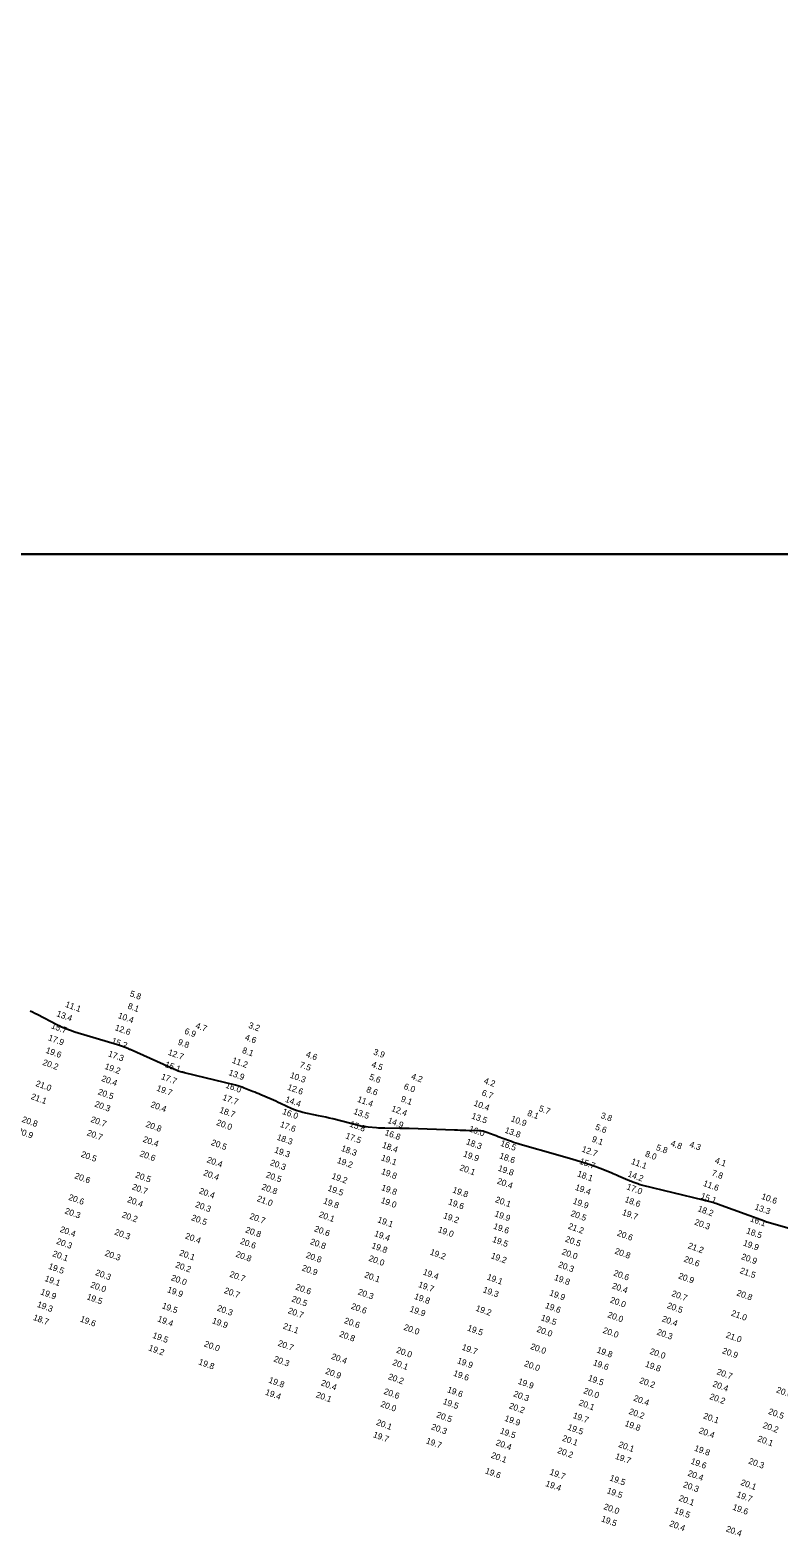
# Model space of a CAD drawing. Extents: x 988130 to 1132882, y 654656 to 841453.
# Drawn here: x 1049964 to 1050573, y 763357 to 764584 of the extents above; entities that cross this region are included whole.
import ezdxf

# ---------------------------------------------------------------- set-up
doc = ezdxf.new("R2010")
doc.units = 0
for name, color, linetype in [('V-ANNO-KEYM', 7, 'Continuous'), ('V-TOPO-MAJR', 7, 'Continuous'), ('V-TOPO-SOUN', 7, 'Continuous')]:
    doc.layers.add(name, color=color, linetype=linetype)

msp = doc.modelspace()

# ---------------------------------------------------------------- linework, layer by layer
at = {"layer": 'V-ANNO-KEYM'}
for points in [[(1122485, 764158), (1122485, 770599), (1014460, 770599), (1014460, 764158), (1067910.3, 764158)], [(1097827.4, 764158), (1014460, 764158), (1014460, 757716), (1073127.9, 757716)]]:
    msp.add_lwpolyline(points, dxfattribs=at)
at = {"layer": 'V-TOPO-MAJR'}
msp.add_lwpolyline([(1050605.5, 763602.2), (1050563.4, 763614.2), (1050563.2, 763614.2), (1050563.1, 763614.3), (1050562.9, 763614.4), (1050562.7, 763614.4), (1050562.1, 763614.7), (1050562, 763614.8), (1050561.8, 763614.9), (1050561.7, 763615), (1050561.5, 763615), (1050523.2, 763629), (1050522.9, 763629.1), (1050522.6, 763629.2), (1050522.3, 763629.3), (1050522, 763629.4), (1050520.8, 763629.8), (1050520.5, 763629.9), (1050520.2, 763630), (1050519.9, 763630.1), (1050519.6, 763630.2), (1050515.2, 763631.3), (1050514.4, 763631.5), (1050513.6, 763631.7), (1050512.7, 763631.9), (1050511.9, 763632.1), (1050462.6, 763644.1), (1050461.5, 763644.4), (1050460.5, 763644.7), (1050459.5, 763645), (1050458.4, 763645.4), (1050454.4, 763646.9), (1050453.3, 763647.2), (1050452.3, 763647.6), (1050451.3, 763648.1), (1050450.3, 763648.5), (1050442.7, 763651.8), (1050441.2, 763652.4), (1050439.8, 763653.1), (1050438.3, 763653.7), (1050436.8, 763654.3), (1050429.3, 763657.3), (1050428.6, 763657.6), (1050427.8, 763657.9), (1050427.1, 763658.2), (1050426.4, 763658.4), (1050423.4, 763659.6), (1050422.6, 763659.9), (1050421.9, 763660.2), (1050421.1, 763660.4), (1050420.4, 763660.7), (1050404.8, 763665.5), (1050401.9, 763666.3), (1050399.1, 763667.2), (1050396.2, 763668), (1050393.3, 763668.8), (1050362.8, 763677.5), (1050361, 763678), (1050359.2, 763678.6), (1050357.4, 763679.2), (1050355.6, 763679.8), (1050347.9, 763682.6), (1050346.4, 763683.2), (1050344.8, 763683.8), (1050343.2, 763684.4), (1050341.7, 763685), (1050335.5, 763687.3), (1050333.9, 763687.8), (1050332.3, 763688.2), (1050330.7, 763688.5), (1050329, 763688.6), (1050318.6, 763688.8), (1050316.3, 763688.8), (1050314, 763688.9), (1050311.7, 763689), (1050309.4, 763689), (1050272.5, 763690.5), (1050272, 763690.5), (1050271.5, 763690.5), (1050270.9, 763690.5), (1050270.4, 763690.5), (1050267.8, 763690.6), (1050267.6, 763690.6), (1050267.3, 763690.6), (1050267.1, 763690.6), (1050266.8, 763690.6), (1050265.8, 763690.6), (1050265.6, 763690.6), (1050265.3, 763690.6), (1050265.1, 763690.6), (1050264.8, 763690.6), (1050252.6, 763690.7), (1050250.9, 763690.7), (1050249.2, 763690.7), (1050247.5, 763690.8), (1050245.8, 763690.9), (1050239, 763691.5), (1050237.3, 763691.7), (1050235.6, 763691.9), (1050233.9, 763692.2), (1050232.2, 763692.6), (1050210.3, 763698.2), (1050207.4, 763698.9), (1050204.5, 763699.6), (1050201.6, 763700.3), (1050198.7, 763700.9), (1050185.8, 763703.6), (1050183.5, 763704.2), (1050181.3, 763704.9), (1050179, 763705.7), (1050176.9, 763706.6), (1050167.7, 763710.8), (1050165.8, 763711.7), (1050163.9, 763712.6), (1050161.9, 763713.5), (1050160, 763714.3), (1050151.7, 763717.9), (1050150.1, 763718.6), (1050148.4, 763719.3), (1050146.7, 763720), (1050145, 763720.7), (1050138.2, 763723.4), (1050136.4, 763724), (1050134.7, 763724.6), (1050133, 763725.1), (1050131.2, 763725.6), (1050089.5, 763735.9), (1050089, 763736), (1050088.5, 763736.1), (1050088, 763736.3), (1050087.4, 763736.4), (1050085.3, 763736.9), (1050084.8, 763737), (1050084.3, 763737.2), (1050083.8, 763737.3), (1050083.3, 763737.6), (1050045.3, 763754.7), (1050044.8, 763754.9), (1050044.4, 763755.1), (1050044, 763755.3), (1050043.5, 763755.5), (1050041.4, 763756.5), (1050041.2, 763756.6), (1050040.9, 763756.7), (1050040.7, 763756.8), (1050040.4, 763756.9), (1050039.4, 763757.2), (1050039.2, 763757.2), (1050038.9, 763757.3), (1050038.6, 763757.4), (1050038.4, 763757.5), (1050036.6, 763758.1), (1050036.2, 763758.2), (1050035.8, 763758.3), (1050035.4, 763758.5), (1050035, 763758.6), (1050000.3, 763769), (1049996.7, 763770.2), (1049993.1, 763771.5), (1049989.6, 763773), (1049986.2, 763774.7), (1049969.7, 763783.2), (1049967.8, 763784.2), (1049965.9, 763785.2), (1049963.9, 763786.1)], dxfattribs=at)

# ---------------------------------------------------------------- texts
at = {"layer": 'V-TOPO-SOUN'}
for s, p in [('5.8', (1050044.6, 763798.3)), ('11.1 ', (1049992.1, 763789.6)), ('8.1', (1050042.9, 763788.3)), ('13.4 ', (1049985, 763782)), ('10.4 ', (1050035, 763780.5)), ('17.9 ', (1049978.3, 763762.4)), ('15.7 ', (1049980.7, 763772.2)), ('12.6 ', (1050032.5, 763770.7)), ('6.9', (1050089.1, 763767.8)), ('4.7', (1050098.1, 763772.3)), ('4.6', (1050138.3, 763762.8)), ('3.2', (1050141.2, 763772.6)), ('19.6 ', (1049976.2, 763752.2)), ('17.3 ', (1050027, 763749.4)), ('15.2 ', (1050029.8, 763759.9)), ('12.7 ', (1050075.7, 763750.6)), ('9.8', (1050083.7, 763758.9)), ('8.1', (1050136.1, 763752.2)), ('3.9', (1050242.8, 763750.9)), ('20.2 ', (1049973.7, 763742.4)), ('19.2 ', (1050024.2, 763739.1)), ('15.1 ', (1050073.2, 763740.7)), ('11.2 ', (1050127.8, 763744.1)), ('7.5', (1050182.8, 763740.4)), ('4.6', (1050187.9, 763749)), ('4.5', (1050241.3, 763740.7)), ('21.0 ', (1049968, 763725.2)), ('20.4 ', (1050021.6, 763729.3)), ('17.7 ', (1050070.1, 763730.8)), ('13.9 ', (1050125.1, 763734.1)), ('10.3 ', (1050175, 763732)), ('5.6', (1050239.5, 763730.5)), ('4.2', (1050273.6, 763731)), ('4.2', (1050332.7, 763727.4)), ('21.1 ', (1049964.2, 763714.6)), ('20.5 ', (1050018.7, 763718.4)), ('19.7 ', (1050066.4, 763721.4)), ('17.7 ', (1050120.1, 763713.9)), ('16.0 ', (1050122.6, 763723.8)), ('12.6 ', (1050172.9, 763722.2)), ('8.6', (1050237.1, 763720.3)), ('9.1', (1050265.2, 763712.6)), ('6.0', (1050267.6, 763722.8)), ('6.7', (1050331, 763717.6)), ('20.3 ', (1050016, 763708.5)), ('20.4 ', (1050061.6, 763708.1)), ('18.7 ', (1050117.6, 763703.6)), ('16.0 ', (1050168.8, 763702.4)), ('14.4 ', (1050171.1, 763712.3)), ('13.5 ', (1050226.7, 763702.5)), ('11.4 ', (1050229.8, 763712.4)), ('12.4 ', (1050257.5, 763704.8)), ('10.4 ', (1050324.5, 763709.2)), ('8.1', (1050368.1, 763701.1)), ('5.7', (1050377.5, 763704.9)), ('20.8 ', (1049956.8, 763696)), ('20.7 ', (1050012.8, 763696)), ('20.8 ', (1050057.6, 763692)), ('20.0 ', (1050115.1, 763693.4)), ('17.6 ', (1050166.9, 763691.9)), ('15.8 ', (1050223.5, 763692.2)), ('14.9 ', (1050254.5, 763695.1)), ('16.0 ', (1050320.6, 763688.3)), ('13.5 ', (1050322.7, 763698.8)), ('10.9 ', (1050354.7, 763696.5)), ('5.6', (1050423.4, 763689.7)), ('3.8', (1050427.8, 763699.2)), ('20.9 ', (1049953.1, 763686.6)), ('20.7 ', (1050009.7, 763685.1)), ('20.4 ', (1050055.3, 763679.8)), ('20.5 ', (1050110.8, 763677.2)), ('18.3 ', (1050164.3, 763681.5)), ('17.5 ', (1050220.2, 763682.6)), ('16.8 ', (1050252.1, 763685.3)), ('18.3 ', (1050318.3, 763677.8)), ('16.5 ', (1050346.2, 763676.6)), ('13.8 ', (1050349.8, 763687.2)), ('9.1', (1050420.6, 763679.9)), ('4.8', (1050484.7, 763676.5)), ('20.5 ', (1050004.9, 763667.6)), ('20.6 ', (1050052.7, 763668.1)), ('19.3 ', (1050162.3, 763671.1)), ('18.3 ', (1050216.6, 763672.4)), ('19.1 ', (1050249.1, 763664.8)), ('18.4 ', (1050250, 763675.1)), ('19.9 ', (1050316, 763667.9)), ('18.6 ', (1050345.4, 763666.4)), ('12.7 ', (1050412.4, 763671.8)), ('8.0', (1050464, 763667.9)), ('5.8', (1050472.9, 763673.1)), ('4.3', (1050500, 763675.6)), ('20.4 ', (1050104.5, 763652.5)), ('20.4 ', (1050107.3, 763663.1)), ('20.3 ', (1050158.8, 763660.8)), ('19.2 ', (1050213.3, 763662.6)), ('19.8 ', (1050249.2, 763653.6)), ('20.1 ', (1050313, 763656.7)), ('19.8 ', (1050344.3, 763656.3)), ('18.1 ', (1050408.7, 763651.7)), ('15.7 ', (1050410.5, 763661.9)), ('14.2 ', (1050449.8, 763651.6)), ('11.1 ', (1050452.6, 763661.8)), ('7.8', (1050518.1, 763652.4)), ('4.1', (1050520.7, 763662.5)), ('20.6 ', (1049999.7, 763650.1)), ('20.7 ', (1050046.4, 763641.1)), ('20.5 ', (1050049.1, 763650.8)), ('20.8 ', (1050151.9, 763641.1)), ('20.5 ', (1050155.4, 763650.9)), ('19.5 ', (1050205.7, 763640)), ('19.2 ', (1050208.9, 763649.9)), ('19.8 ', (1050249.3, 763640.5)), ('20.4 ', (1050343.5, 763645.8)), ('19.4 ', (1050407, 763640.7)), ('17.0 ', (1050448.9, 763641.1)), ('11.6 ', (1050511.2, 763643.9)), ('20.6 ', (1049994.7, 763632.6)), ('20.4 ', (1050042.6, 763630.7)), ('20.3 ', (1050097.9, 763626.7)), ('20.4 ', (1050101, 763637.8)), ('21.0 ', (1050148.1, 763631.5)), ('19.8 ', (1050202.1, 763629.6)), ('19.0 ', (1050248.9, 763630.1)), ('19.6 ', (1050303.8, 763628.9)), ('19.8 ', (1050307.2, 763638.6)), ('20.1 ', (1050342, 763630.7)), ('19.9 ', (1050405.2, 763629.5)), ('18.6 ', (1050447.4, 763630.8)), ('15.1 ', (1050509.2, 763633.7)), ('10.6 ', (1050558.6, 763633.3)), ('20.3 ', (1049991.7, 763621.5)), ('20.2 ', (1050038.2, 763618.4)), ('20.5 ', (1050094.7, 763616)), ('20.7 ', (1050142.1, 763617.2)), ('20.1 ', (1050198.5, 763618.6)), ('19.2 ', (1050299.7, 763617.6)), ('19.9 ', (1050341.5, 763619.2)), ('20.5 ', (1050403.4, 763619.5)), ('19.7 ', (1050445.3, 763620.3)), ('18.2 ', (1050506.8, 763623.3)), ('16.1 ', (1050549.4, 763615.1)), ('13.3 ', (1050553.1, 763624.8)), ('20.4 ', (1049987.8, 763606.5)), ('20.3 ', (1050032.2, 763604.3)), ('20.8 ', (1050138.7, 763606.1)), ('20.6 ', (1050194.7, 763607)), ('19.4 ', (1050243.6, 763603.1)), ('19.1 ', (1050246.2, 763614.3)), ('19.0 ', (1050295.4, 763606.3)), ('19.6 ', (1050340.5, 763609.1)), ('21.2 ', (1050401.3, 763609.1)), ('20.6 ', (1050441.2, 763603.4)), ('20.3 ', (1050504.1, 763612.4)), ('18.5 ', (1050546.3, 763605.3)), ('20.3 ', (1049984.9, 763596.8)), ('20.4 ', (1050089.7, 763601.1)), ('20.6 ', (1050134.5, 763596.8)), ('20.8 ', (1050191.4, 763596.5)), ('19.8 ', (1050241.4, 763593.3)), ('19.5 ', (1050339.7, 763598.3)), ('20.5 ', (1050398.9, 763598.6)), ('21.2 ', (1050498.8, 763593.2)), ('19.9 ', (1050543.7, 763595.4)), ('20.1 ', (1049981.7, 763586.7)), ('20.3 ', (1050024.3, 763587.1)), ('20.2 ', (1050081.7, 763577.6)), ('20.1 ', (1050084.9, 763587.4)), ('20.8 ', (1050130.8, 763586.3)), ('20.8 ', (1050187.9, 763585.5)), ('20.0 ', (1050239, 763582.9)), ('19.2 ', (1050288.9, 763588)), ('19.2 ', (1050338.5, 763585)), ('20.3 ', (1050393.3, 763577.8)), ('20.0 ', (1050396.2, 763588.2)), ('20.8 ', (1050439.2, 763588.8)), ('20.6 ', (1050495.5, 763582.3)), ('20.9 ', (1050542.2, 763584.3)), ('19.1 ', (1049975.4, 763566.5)), ('19.5 ', (1049978.4, 763576.4)), ('20.3 ', (1050016.6, 763571.3)), ('20.0 ', (1050078.2, 763567.1)), ('20.7 ', (1050125.8, 763570)), ('20.9 ', (1050184.6, 763575.1)), ('20.1 ', (1050235.5, 763569.5)), ('19.4 ', (1050283.2, 763571.8)), ('19.1 ', (1050335.3, 763567.7)), ('19.8 ', (1050390, 763567.3)), ('20.6 ', (1050438.2, 763571)), ('20.9 ', (1050491, 763568.6)), ('21.5 ', (1050541.1, 763572.9)), ('19.9 ', (1049972, 763555.6)), ('20.0 ', (1050012.6, 763561.4)), ('19.9 ', (1050075.1, 763557.4)), ('20.7 ', (1050121.4, 763556.7)), ('20.6 ', (1050179.5, 763559.6)), ('20.3 ', (1050230.2, 763555.6)), ('19.7 ', (1050279.4, 763561.6)), ('19.3 ', (1050332, 763557.3)), ('19.9 ', (1050386.1, 763554.8)), ('20.4 ', (1050437, 763560.6)), ('20.7 ', (1050485.5, 763554.3)), ('20.8 ', (1050538.4, 763554.8)), ('19.3 ', (1049969.2, 763545.4)), ('19.5 ', (1050009.6, 763551.6)), ('19.5 ', (1050070.8, 763544.3)), ('20.3 ', (1050115.6, 763542.4)), ('20.5 ', (1050176.3, 763549.9)), ('20.6 ', (1050224.7, 763543.9)), ('19.9 ', (1050272.4, 763541.7)), ('19.8 ', (1050276.1, 763551.9)), ('19.2 ', (1050326.1, 763542.3)), ('19.6 ', (1050382.6, 763544.5)), ('20.0 ', (1050435.5, 763549)), ('20.5 ', (1050481.8, 763544.5)), ('18.7 ', (1049966, 763534.8)), ('19.6 ', (1050004.2, 763533.5)), ('19.4 ', (1050067.2, 763533.6)), ('19.9 ', (1050111.6, 763532.1)), ('20.7 ', (1050173.3, 763540.3)), ('20.6 ', (1050219.1, 763532.2)), ('19.5 ', (1050379.1, 763534.6)), ('20.0 ', (1050433.4, 763537)), ('20.4 ', (1050477.6, 763533.7)), ('21.0 ', (1050534, 763538.3)), ('19.5 ', (1050063.1, 763520.2)), ('21.1 ', (1050169.3, 763527.8)), ('20.8 ', (1050215.1, 763521.3)), ('20.0 ', (1050267.5, 763526.8)), ('19.5 ', (1050319.3, 763526.2)), ('20.0 ', (1050375.7, 763525.2)), ('20.0 ', (1050429.6, 763524.3)), ('20.3 ', (1050473.5, 763522.9)), ('21.0 ', (1050529.7, 763520.5)), ('19.2 ', (1050059.9, 763510)), ('20.0 ', (1050105.1, 763513.3)), ('20.7 ', (1050165.1, 763513.8)), ('20.0 ', (1050261.5, 763508.2)), ('19.7 ', (1050314.8, 763510.6)), ('20.0 ', (1050370.6, 763511.2)), ('19.8 ', (1050424.6, 763508.3)), ('20.0 ', (1050467.7, 763507.2)), ('20.9 ', (1050526.7, 763507.7)), ('19.8 ', (1050100.6, 763498.6)), ('20.3 ', (1050161.7, 763501)), ('20.4 ', (1050208.6, 763503.1)), ('20.1 ', (1050258.4, 763498.2)), ('19.9 ', (1050311, 763499.6)), ('20.0 ', (1050365.6, 763497.2)), ('19.6 ', (1050421.6, 763498)), ('19.8 ', (1050464, 763496.8)), ('19.8 ', (1050157.6, 763483.8)), ('20.4 ', (1050200.2, 763481.6)), ('20.9 ', (1050203.8, 763491)), ('20.2 ', (1050254.8, 763486.6)), ('19.6 ', (1050307.9, 763489.4)), ('19.9 ', (1050360.5, 763482.8)), ('19.5 ', (1050417.5, 763485.5)), ('20.2 ', (1050459.3, 763483.5)), ('20.4 ', (1050518.9, 763480.7)), ('20.7 ', (1050522.2, 763490.6)), ('19.4 ', (1050154.9, 763474)), ('20.1 ', (1050196.1, 763471.9)), ('20.6 ', (1050251.3, 763474.6)), ('19.6 ', (1050302.9, 763476)), ('20.3 ', (1050356.8, 763472.6)), ('20.0 ', (1050413.8, 763475.1)), ('20.4 ', (1050454.5, 763469.1)), ('20.2 ', (1050516.4, 763470.4)), ('20.6 ', (1050570.7, 763475.8)), ('20.0 ', (1050248.7, 763464.3)), ('20.5 ', (1050294.1, 763455.6)), ('19.5 ', (1050299.4, 763466.4)), ('20.2 ', (1050353.2, 763462.9)), ('19.7 ', (1050405.2, 763455)), ('20.1 ', (1050410, 763465.4)), ('20.2 ', (1050450.7, 763458.3)), ('20.1 ', (1050511.3, 763454.7)), ('20.5 ', (1050564.2, 763458.3)), ('20.1 ', (1050245.2, 763449.4)), ('20.3 ', (1050289.9, 763445.8)), ('19.9 ', (1050349.6, 763452.7)), ('19.5 ', (1050400.9, 763445.5)), ('19.8 ', (1050447.4, 763448.5)), ('20.4 ', (1050507.7, 763442.7)), ('20.2 ', (1050559.7, 763447)), ('19.7 ', (1050242.6, 763439.4)), ('19.7 ', (1050285.7, 763434.4)), ('20.4 ', (1050342.5, 763432.9)), ('19.5 ', (1050345.9, 763442.5)), ('20.1 ', (1050396.5, 763436.5)), ('20.1 ', (1050442.3, 763431.4)), ('20.1 ', (1050555.4, 763436.1)), ('20.1 ', (1050338.6, 763422.6)), ('20.2 ', (1050392.6, 763426.5)), ('19.7 ', (1050439.6, 763421.8)), ('19.8 ', (1050504, 763428.4)), ('20.3 ', (1050548.1, 763417.9)), ('19.6 ', (1050333.8, 763409.9)), ('19.7 ', (1050386.3, 763409)), ('20.4 ', (1050498.6, 763408)), ('19.6 ', (1050501.1, 763417.8)), ('19.4 ', (1050382.9, 763399.6)), ('19.5 ', (1050432.8, 763393.8)), ('19.5 ', (1050435.1, 763404.2)), ('20.3 ', (1050494.9, 763398.7)), ('20.1 ', (1050541.7, 763400.5)), ('20.1 ', (1050491.3, 763387.7)), ('19.7 ', (1050538.4, 763390.7)), ('19.5 ', (1050428.2, 763370.9)), ('20.0 ', (1050430.2, 763380.8)), ('19.5 ', (1050487.8, 763377.7)), ('19.6 ', (1050535.1, 763380.4)), ('20.4 ', (1050483.7, 763367)), ('20.4 ', (1050529.8, 763362.7))]:
    msp.add_text(s, height=5, rotation=340, dxfattribs=at).set_placement(p)

doc.saveas('drawing.dxf')
